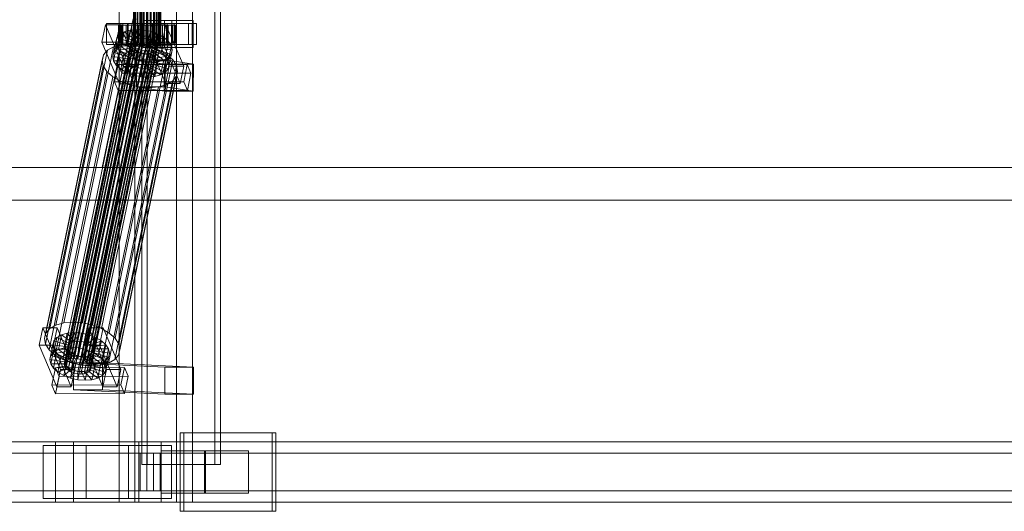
# Model space of a CAD drawing. Header units: millimetres. Extents: x -2233 to 65662, y -50530 to 6847.
# Tile 408 of 656: x 18170 to 18823, y -18456 to -18130. Entities that reach past the tile are written whole.
import ezdxf

# ---------------------------------------------------------------- set-up
doc = ezdxf.new("R2010")
doc.units = ezdxf.units.MM
doc.layers.add('superior_C02', color=7, linetype='Continuous', lineweight=0)

msp = doc.modelspace()

# ---------------------------------------------------------------- linework, layer by layer
at = {"layer": 'superior_C02'}
for p, q in [((18235.837, -17550), (18235.837, -18450)), ((18246.269, -18450), (18246.269, -17550)), ((18274.019, -18450), (18274.019, -17550)), ((18284.451, -17550), (18284.451, -18450)), ((18250.979, -17575), (18250.979, -18425)), ((18254.556, -18425), (18254.556, -17575)), ((18299.47, -18425), (18299.47, -17575)), ((18303.047, -17575), (18303.047, -18425)), ((18245.488, -18148), (18245.488, -17852)), ((18245.699, -18148), (18245.699, -17852)), ((18245.889, -18148), (18245.889, -17852)), ((18246.509, -18148), (18246.509, -17852)), ((18246.876, -18148), (18246.876, -17852)), ((18247.862, -18148), (18247.862, -17852)), ((18248.382, -18148), (18248.382, -17852)), ((18249.666, -18148), (18249.666, -17852)), ((18250.303, -18148), (18250.303, -17852)), ((18251.798, -18148), (18251.798, -17852)), ((18252.508, -18148), (18252.508, -17852)), ((18254.113, -18148), (18254.113, -17852)), ((18254.848, -18148), (18254.848, -17852)), ((18256.453, -18148), (18256.453, -17852)), ((18257.163, -18148), (18257.163, -17852)), ((18258.658, -18148), (18258.658, -17852)), ((18259.295, -18148), (18259.295, -17852)), ((18260.579, -18148), (18260.579, -17852)), ((18261.099, -18148), (18261.099, -17852)), ((18262.084, -18148), (18262.084, -17852)), ((18262.452, -18148), (18262.452, -17852)), ((18263.071, -17852), (18263.071, -18148)), ((18263.262, -18148), (18263.262, -17852)), ((18263.473, -18148), (18263.473, -17852)), ((18226.891, -18133.859), (18224.511, -18145.327)), ((18245.131, -18130), (18224.729, -18228.298)), ((18226.507, -18228.298), (18246.91, -18130)), ((18236.437, -18133.847), (18226.891, -18133.859)), ((18238.642, -18161.391), (18226.891, -18133.859)), ((18237.125, -18133), (18227.58, -18133)), ((18227.58, -18133), (18227.58, -18147)), ((18241.886, -18133), (18227.58, -18133)), ((18234.057, -18145.315), (18236.437, -18133.847)), ((18235.942, -18134), (18235.496, -18134)), ((18235.496, -18134), (18245.488, -18134)), ((18235.496, -18146), (18235.496, -18134)), ((18235.496, -18134), (18236.344, -18134)), ((18237.652, -18134), (18235.942, -18134)), ((18235.942, -18134), (18245.699, -18134)), ((18235.942, -18146), (18235.942, -18134)), ((18236.344, -18134), (18245.889, -18134)), ((18236.344, -18146), (18236.344, -18134)), ((18236.344, -18134), (18238.428, -18134)), ((18236.437, -18133.847), (18248.187, -18161.379)), ((18237.125, -18147), (18237.125, -18133)), ((18237.125, -18133), (18251.432, -18133)), ((18240.508, -18134), (18237.652, -18134)), ((18237.652, -18134), (18246.509, -18134)), ((18237.652, -18146), (18237.652, -18134)), ((18284.245, -18133), (18238.426, -18133)), ((18238.426, -18133), (18238.426, -18147)), ((18241.407, -18133), (18238.426, -18133)), ((18238.428, -18134), (18246.876, -18134)), ((18238.428, -18146), (18238.428, -18134)), ((18238.428, -18134), (18241.605, -18134)), ((18244.316, -18134), (18240.508, -18134)), ((18240.508, -18134), (18247.862, -18134)), ((18240.508, -18146), (18240.508, -18134)), ((18241.407, -18147), (18241.407, -18133)), ((18241.407, -18133), (18287.225, -18133)), ((18241.605, -18134), (18248.382, -18134)), ((18241.605, -18146), (18241.605, -18134)), ((18241.605, -18134), (18245.66, -18134)), ((18241.886, -18147), (18241.886, -18133)), ((18241.886, -18133), (18251.432, -18133)), ((18248.817, -18134), (18244.316, -18134)), ((18244.316, -18134), (18249.666, -18134)), ((18244.316, -18146), (18244.316, -18134)), ((18245.488, -18134), (18245.699, -18134)), ((18245.488, -18134), (18245.488, -18146)), ((18245.889, -18134), (18245.488, -18134)), ((18245.66, -18134), (18250.303, -18134)), ((18245.66, -18146), (18245.66, -18134)), ((18245.66, -18134), (18250.316, -18134)), ((18245.699, -18134), (18246.509, -18134)), ((18245.699, -18134), (18245.699, -18146)), ((18245.889, -18134), (18245.889, -18146)), ((18246.876, -18134), (18245.889, -18134)), ((18246.509, -18134), (18247.862, -18134)), ((18246.509, -18134), (18246.509, -18146)), ((18246.876, -18134), (18246.876, -18146)), ((18248.382, -18134), (18246.876, -18134)), ((18247.862, -18134), (18249.666, -18134)), ((18247.862, -18134), (18247.862, -18146)), ((18248.382, -18134), (18248.382, -18146)), ((18250.303, -18134), (18248.382, -18134)), ((18253.704, -18134), (18248.817, -18134)), ((18248.817, -18134), (18251.798, -18134)), ((18248.817, -18146), (18248.817, -18134)), ((18249.666, -18134), (18251.798, -18134)), ((18249.666, -18134), (18249.666, -18146)), ((18250.303, -18134), (18250.303, -18146)), ((18252.508, -18134), (18250.303, -18134)), ((18250.316, -18134), (18252.508, -18134)), ((18250.316, -18146), (18250.316, -18134)), ((18250.316, -18134), (18255.256, -18134)), ((18251.432, -18133), (18251.432, -18147)), ((18270.881, -18131), (18251.79, -18131)), ((18251.79, -18131), (18251.79, -18149)), ((18265.977, -18131), (18251.79, -18131)), ((18251.798, -18134), (18254.113, -18134)), ((18251.798, -18134), (18251.798, -18146)), ((18252.508, -18134), (18252.508, -18146)), ((18254.848, -18134), (18252.508, -18134)), ((18258.644, -18134), (18253.704, -18134)), ((18253.704, -18134), (18254.113, -18134)), ((18253.704, -18146), (18253.704, -18134)), ((18254.113, -18134), (18256.453, -18134)), ((18254.113, -18134), (18254.113, -18146)), ((18255.256, -18134), (18254.848, -18134)), ((18254.848, -18134), (18254.848, -18146)), ((18257.163, -18134), (18254.848, -18134)), ((18257.437, -18133.821), (18255.057, -18145.289)), ((18255.256, -18146), (18255.256, -18134)), ((18255.256, -18134), (18260.143, -18134)), ((18258.644, -18134), (18256.453, -18134)), ((18256.453, -18134), (18258.658, -18134)), ((18256.453, -18134), (18256.453, -18146)), ((18260.143, -18134), (18257.163, -18134)), ((18257.163, -18134), (18257.163, -18146)), ((18259.295, -18134), (18257.163, -18134)), ((18266.982, -18133.809), (18257.437, -18133.821)), ((18269.187, -18161.353), (18257.437, -18133.821)), ((18267.671, -18133), (18258.125, -18133)), ((18258.125, -18133), (18258.125, -18147)), ((18272.432, -18133), (18258.125, -18133)), ((18263.301, -18134), (18258.644, -18134)), ((18258.644, -18146), (18258.644, -18134)), ((18263.301, -18134), (18258.658, -18134)), ((18258.658, -18134), (18260.579, -18134)), ((18258.658, -18134), (18258.658, -18146)), ((18264.645, -18134), (18259.295, -18134)), ((18259.295, -18134), (18259.295, -18146)), ((18261.099, -18134), (18259.295, -18134)), ((18260.143, -18146), (18260.143, -18134)), ((18260.143, -18134), (18264.645, -18134)), ((18267.356, -18134), (18260.579, -18134)), ((18260.579, -18134), (18262.084, -18134)), ((18260.579, -18134), (18260.579, -18146)), ((18268.453, -18134), (18261.099, -18134)), ((18261.099, -18134), (18261.099, -18146)), ((18262.452, -18134), (18261.099, -18134)), ((18270.533, -18134), (18262.084, -18134)), ((18262.084, -18134), (18263.071, -18134)), ((18262.084, -18134), (18262.084, -18146)), ((18271.309, -18134), (18262.452, -18134)), ((18262.452, -18134), (18262.452, -18146)), ((18263.262, -18134), (18262.452, -18134)), ((18263.071, -18134), (18272.617, -18134)), ((18263.071, -18146), (18263.071, -18134)), ((18263.071, -18134), (18263.473, -18134)), ((18273.019, -18134), (18263.262, -18134)), ((18263.262, -18134), (18263.262, -18146)), ((18263.473, -18134), (18263.262, -18134)), ((18267.356, -18134), (18263.301, -18134)), ((18263.301, -18146), (18263.301, -18134)), ((18273.465, -18134), (18263.473, -18134)), ((18263.473, -18134), (18263.473, -18146)), ((18264.602, -18145.277), (18266.982, -18133.809)), ((18264.645, -18146), (18264.645, -18134)), ((18264.645, -18134), (18268.453, -18134)), ((18265.977, -18149), (18265.977, -18131)), ((18265.977, -18131), (18285.068, -18131)), ((18266.982, -18133.809), (18278.733, -18161.341)), ((18270.533, -18134), (18267.356, -18134)), ((18267.356, -18146), (18267.356, -18134)), ((18267.671, -18147), (18267.671, -18133)), ((18267.671, -18133), (18281.977, -18133)), ((18268.453, -18146), (18268.453, -18134)), ((18268.453, -18134), (18271.309, -18134)), ((18272.617, -18134), (18270.533, -18134)), ((18270.533, -18146), (18270.533, -18134)), ((18270.881, -18149), (18270.881, -18131)), ((18270.881, -18131), (18285.068, -18131)), ((18271.309, -18146), (18271.309, -18134)), ((18271.309, -18134), (18273.019, -18134)), ((18272.432, -18147), (18272.432, -18133)), ((18272.432, -18133), (18281.977, -18133)), ((18272.617, -18134), (18272.617, -18146)), ((18273.465, -18134), (18272.617, -18134)), ((18273.019, -18146), (18273.019, -18134)), ((18273.019, -18134), (18273.465, -18134)), ((18273.465, -18146), (18273.465, -18134)), ((18281.977, -18133), (18281.977, -18147)), ((18284.245, -18147), (18284.245, -18133)), ((18284.245, -18133), (18287.225, -18133)), ((18285.068, -18131), (18285.068, -18149)), ((18287.225, -18133), (18287.225, -18147)), ((18202.158, -18355.541), (18246.534, -18141.742)), ((18204.01, -18355.022), (18248.386, -18141.224)), ((18206.159, -18354.844), (18250.534, -18141.045)), ((18208.457, -18355.017), (18252.833, -18141.218)), ((18210.749, -18355.53), (18255.125, -18141.731)), ((18234.244, -18149.985), (18236.284, -18140.156)), ((18236.284, -18140.156), (18234.365, -18142.416)), ((18239.301, -18138.419), (18236.284, -18140.156)), ((18236.284, -18140.156), (18244.765, -18144.203)), ((18237.261, -18148.249), (18239.301, -18138.419)), ((18243.21, -18137.325), (18239.301, -18138.419)), ((18239.301, -18138.419), (18246.194, -18143.38)), ((18241.17, -18147.155), (18243.21, -18137.325)), ((18247.746, -18136.948), (18243.21, -18137.325)), ((18243.21, -18137.325), (18248.046, -18142.862)), ((18246.534, -18141.742), (18245.105, -18142.565)), ((18245.706, -18146.777), (18247.746, -18136.948)), ((18248.386, -18141.224), (18246.534, -18141.742)), ((18252.599, -18137.313), (18247.746, -18136.948)), ((18247.746, -18136.948), (18250.194, -18142.683)), ((18250.534, -18141.045), (18248.386, -18141.224)), ((18252.833, -18141.218), (18250.534, -18141.045)), ((18250.558, -18147.143), (18252.599, -18137.313)), ((18252.599, -18137.313), (18252.493, -18142.856)), ((18257.437, -18138.396), (18252.599, -18137.313)), ((18255.125, -18141.731), (18252.833, -18141.218)), ((18257.437, -18138.396), (18254.785, -18143.369)), ((18257.254, -18142.549), (18255.125, -18141.731)), ((18255.397, -18148.226), (18257.437, -18138.396)), ((18261.933, -18140.123), (18256.914, -18144.188)), ((18261.933, -18140.123), (18257.437, -18138.396)), ((18259.893, -18149.953), (18261.933, -18140.123)), ((18265.778, -18142.377), (18261.933, -18140.123)), ((18199.141, -18331.197), (18237.396, -18146.887)), ((18199.493, -18358.68), (18243.869, -18144.881)), ((18199.771, -18360.017), (18244.146, -18146.218)), ((18199.82, -18357.434), (18244.196, -18143.635)), ((18200.634, -18361.352), (18245.009, -18147.554)), ((18200.729, -18356.363), (18245.105, -18142.565)), ((18205.204, -18330.692), (18243.459, -18146.383)), ((18211.691, -18331.181), (18249.946, -18146.872)), ((18212.879, -18356.348), (18257.254, -18142.549)), ((18214.7, -18357.415), (18259.076, -18143.617)), ((18216.09, -18358.659), (18260.465, -18144.861)), ((18261.328, -18146.196), (18216.953, -18359.995)), ((18217.23, -18361.332), (18261.606, -18147.533)), ((18218.16, -18332.629), (18256.415, -18148.32)), ((18224.511, -18145.327), (18234.057, -18145.315)), ((18224.511, -18145.327), (18236.262, -18172.859)), ((18227.58, -18147), (18237.125, -18147)), ((18227.58, -18147), (18241.886, -18147)), ((18231.635, -18154.877), (18233.675, -18145.047)), ((18237.396, -18146.887), (18232.169, -18148.35)), ((18232.221, -18157.698), (18234.261, -18147.868)), ((18232.325, -18152.246), (18234.365, -18142.416)), ((18234.365, -18142.416), (18233.675, -18145.047)), ((18233.675, -18145.047), (18243.529, -18146.52)), ((18233.675, -18145.047), (18234.261, -18147.868)), ((18245.807, -18172.847), (18234.057, -18145.315)), ((18234.244, -18149.985), (18237.261, -18148.249)), ((18234.261, -18147.868), (18243.806, -18147.856)), ((18234.261, -18147.868), (18236.083, -18150.688)), ((18234.365, -18142.416), (18243.856, -18145.274)), ((18245.488, -18146), (18235.496, -18146)), ((18235.496, -18146), (18235.942, -18146)), ((18236.344, -18146), (18235.496, -18146)), ((18245.699, -18146), (18235.942, -18146)), ((18235.942, -18146), (18237.652, -18146)), ((18245.889, -18146), (18236.344, -18146)), ((18238.428, -18146), (18236.344, -18146)), ((18251.432, -18147), (18237.125, -18147)), ((18237.261, -18148.249), (18241.17, -18147.155)), ((18244.154, -18153.21), (18237.261, -18148.249)), ((18243.459, -18146.383), (18237.396, -18146.887)), ((18246.509, -18146), (18237.652, -18146)), ((18237.652, -18146), (18240.508, -18146)), ((18238.426, -18147), (18284.245, -18147)), ((18238.426, -18147), (18241.407, -18147)), ((18246.876, -18146), (18238.428, -18146)), ((18241.605, -18146), (18238.428, -18146)), ((18247.862, -18146), (18240.508, -18146)), ((18240.508, -18146), (18244.316, -18146)), ((18241.17, -18147.155), (18245.706, -18146.777)), ((18246.005, -18152.692), (18241.17, -18147.155)), ((18287.225, -18147), (18241.407, -18147)), ((18243.529, -18146.52), (18241.489, -18156.35)), ((18248.382, -18146), (18241.605, -18146)), ((18245.66, -18146), (18241.605, -18146)), ((18243.806, -18147.856), (18241.766, -18157.686)), ((18243.856, -18145.274), (18241.815, -18155.103)), ((18251.432, -18147), (18241.886, -18147)), ((18244.765, -18144.203), (18242.724, -18154.033)), ((18249.946, -18146.872), (18243.459, -18146.383)), ((18243.529, -18146.52), (18243.856, -18145.274)), ((18243.806, -18147.856), (18243.529, -18146.52)), ((18244.669, -18149.192), (18243.806, -18147.856)), ((18243.856, -18145.274), (18244.765, -18144.203)), ((18244.196, -18143.635), (18243.869, -18144.881)), ((18243.869, -18144.881), (18244.146, -18146.218)), ((18244.146, -18146.218), (18245.009, -18147.554)), ((18246.194, -18143.38), (18244.154, -18153.21)), ((18245.105, -18142.565), (18244.196, -18143.635)), ((18249.666, -18146), (18244.316, -18146)), ((18244.316, -18146), (18248.817, -18146)), ((18244.765, -18144.203), (18246.194, -18143.38)), ((18245.009, -18147.554), (18246.399, -18148.798)), ((18245.699, -18146), (18245.488, -18146)), ((18245.488, -18146), (18245.889, -18146)), ((18245.889, -18148), (18245.488, -18148)), ((18245.488, -18148), (18245.699, -18148)), ((18250.303, -18146), (18245.66, -18146)), ((18250.316, -18146), (18245.66, -18146)), ((18246.509, -18146), (18245.699, -18146)), ((18245.699, -18148), (18246.509, -18148)), ((18248.154, -18152.513), (18245.706, -18146.777)), ((18245.706, -18146.777), (18250.558, -18147.143)), ((18245.889, -18146), (18246.876, -18146)), ((18246.876, -18148), (18245.889, -18148)), ((18248.046, -18142.862), (18246.005, -18152.692)), ((18246.194, -18143.38), (18248.046, -18142.862)), ((18247.862, -18146), (18246.509, -18146)), ((18246.509, -18148), (18247.862, -18148)), ((18246.876, -18146), (18248.382, -18146)), ((18248.382, -18148), (18246.876, -18148)), ((18249.666, -18146), (18247.862, -18146)), ((18247.862, -18148), (18249.666, -18148)), ((18248.046, -18142.862), (18250.194, -18142.683)), ((18250.194, -18142.683), (18248.154, -18152.513)), ((18248.382, -18146), (18250.303, -18146)), ((18250.303, -18148), (18248.382, -18148)), ((18251.798, -18146), (18248.817, -18146)), ((18248.817, -18146), (18253.704, -18146)), ((18251.798, -18146), (18249.666, -18146)), ((18249.666, -18148), (18251.798, -18148)), ((18256.415, -18148.32), (18249.946, -18146.872)), ((18250.194, -18142.683), (18252.493, -18142.856)), ((18250.303, -18146), (18252.508, -18146)), ((18252.508, -18148), (18250.303, -18148)), ((18252.508, -18146), (18250.316, -18146)), ((18255.256, -18146), (18250.316, -18146)), ((18252.493, -18142.856), (18250.452, -18152.686)), ((18250.452, -18152.686), (18250.558, -18147.143)), ((18250.558, -18147.143), (18255.397, -18148.226)), ((18254.113, -18146), (18251.798, -18146)), ((18251.798, -18148), (18254.113, -18148)), ((18252.493, -18142.856), (18254.785, -18143.369)), ((18252.508, -18146), (18254.848, -18146)), ((18254.848, -18148), (18252.508, -18148)), ((18254.785, -18143.369), (18252.744, -18153.199)), ((18252.744, -18153.199), (18255.397, -18148.226)), ((18254.113, -18146), (18253.704, -18146)), ((18253.704, -18146), (18258.644, -18146)), ((18256.453, -18146), (18254.113, -18146)), ((18254.113, -18148), (18256.453, -18148)), ((18254.785, -18143.369), (18256.914, -18144.188)), ((18254.848, -18146), (18255.256, -18146)), ((18254.848, -18146), (18257.163, -18146)), ((18257.163, -18148), (18254.848, -18148)), ((18256.914, -18144.188), (18254.874, -18154.017)), ((18255.057, -18145.289), (18264.602, -18145.277)), ((18255.057, -18145.289), (18266.807, -18172.821)), ((18260.143, -18146), (18255.256, -18146)), ((18255.397, -18148.226), (18259.893, -18149.953)), ((18262.424, -18150.629), (18256.415, -18148.32)), ((18258.658, -18146), (18256.453, -18146)), ((18256.453, -18146), (18258.644, -18146)), ((18256.453, -18148), (18258.658, -18148)), ((18258.736, -18145.255), (18256.695, -18155.085)), ((18256.914, -18144.188), (18258.736, -18145.255)), ((18257.163, -18146), (18260.143, -18146)), ((18257.163, -18146), (18259.295, -18146)), ((18259.295, -18148), (18257.163, -18148)), ((18259.076, -18143.617), (18257.254, -18142.549)), ((18260.125, -18146.499), (18258.085, -18156.329)), ((18258.125, -18147), (18267.671, -18147)), ((18258.125, -18147), (18272.432, -18147)), ((18258.644, -18146), (18263.301, -18146)), ((18260.579, -18146), (18258.658, -18146)), ((18258.658, -18146), (18263.301, -18146)), ((18258.658, -18148), (18260.579, -18148)), ((18265.778, -18142.377), (18258.736, -18145.255)), ((18258.736, -18145.255), (18260.125, -18146.499)), ((18258.948, -18157.665), (18260.988, -18147.835)), ((18260.465, -18144.861), (18259.076, -18143.617)), ((18259.295, -18146), (18264.645, -18146)), ((18259.295, -18146), (18261.099, -18146)), ((18261.099, -18148), (18259.295, -18148)), ((18268.712, -18145.003), (18260.125, -18146.499)), ((18260.125, -18146.499), (18260.988, -18147.835)), ((18264.645, -18146), (18260.143, -18146)), ((18261.328, -18146.196), (18260.465, -18144.861)), ((18262.084, -18146), (18260.579, -18146)), ((18260.579, -18146), (18267.356, -18146)), ((18260.579, -18148), (18262.084, -18148)), ((18260.988, -18147.835), (18270.534, -18147.823)), ((18260.988, -18147.835), (18261.266, -18149.171)), ((18261.099, -18146), (18268.453, -18146)), ((18261.099, -18146), (18262.452, -18146)), ((18262.452, -18148), (18261.099, -18148)), ((18261.279, -18148.779), (18261.606, -18147.533)), ((18261.606, -18147.533), (18261.328, -18146.196)), ((18263.071, -18146), (18262.084, -18146)), ((18262.084, -18146), (18270.533, -18146)), ((18262.084, -18148), (18263.071, -18148)), ((18262.452, -18146), (18271.309, -18146)), ((18262.452, -18146), (18263.262, -18146)), ((18263.262, -18148), (18262.452, -18148)), ((18272.617, -18146), (18263.071, -18146)), ((18263.473, -18146), (18263.071, -18146)), ((18263.071, -18148), (18263.473, -18148)), ((18263.262, -18146), (18273.019, -18146)), ((18263.262, -18146), (18263.473, -18146)), ((18263.473, -18148), (18263.262, -18148)), ((18263.301, -18146), (18267.356, -18146)), ((18263.473, -18146), (18273.465, -18146)), ((18263.738, -18152.207), (18265.778, -18142.377)), ((18276.353, -18172.809), (18264.602, -18145.277)), ((18268.453, -18146), (18264.645, -18146)), ((18268.712, -18145.003), (18265.778, -18142.377)), ((18266.672, -18154.833), (18268.712, -18145.003)), ((18267.356, -18146), (18270.533, -18146)), ((18281.977, -18147), (18267.671, -18147)), ((18271.309, -18146), (18268.453, -18146)), ((18270.534, -18147.823), (18268.494, -18157.653)), ((18270.534, -18147.823), (18268.712, -18145.003)), ((18270.533, -18146), (18272.617, -18146)), ((18271.12, -18150.644), (18270.534, -18147.823)), ((18273.019, -18146), (18271.309, -18146)), ((18281.977, -18147), (18272.432, -18147)), ((18272.617, -18146), (18273.465, -18146)), ((18273.465, -18146), (18273.019, -18146)), ((18287.225, -18147), (18284.245, -18147)), ((18187.316, -18338.003), (18225.571, -18153.694)), ((18189.881, -18334.981), (18228.136, -18150.672)), ((18193.915, -18332.659), (18232.169, -18148.35)), ((18202.024, -18362.596), (18246.399, -18148.798)), ((18203.845, -18363.664), (18248.221, -18149.865)), ((18205.974, -18364.482), (18250.35, -18150.683)), ((18208.267, -18364.995), (18252.642, -18151.196)), ((18210.565, -18365.168), (18254.941, -18151.369)), ((18212.714, -18364.989), (18257.089, -18151.191)), ((18214.565, -18364.471), (18258.941, -18150.672)), ((18215.995, -18363.648), (18260.37, -18149.85)), ((18216.903, -18362.578), (18261.279, -18148.779)), ((18224.17, -18334.938), (18262.424, -18150.629)), ((18225.571, -18153.694), (18224.648, -18157.211)), ((18228.136, -18150.672), (18225.571, -18153.694)), ((18232.169, -18148.35), (18228.136, -18150.672)), ((18229.311, -18337.95), (18267.565, -18153.641)), ((18231.635, -18154.877), (18232.325, -18152.246)), ((18232.325, -18152.246), (18234.244, -18149.985)), ((18241.815, -18155.103), (18232.325, -18152.246)), ((18234.042, -18160.518), (18236.083, -18150.688)), ((18242.724, -18154.033), (18234.244, -18149.985)), ((18236.083, -18150.688), (18244.669, -18149.192)), ((18236.083, -18150.688), (18239.016, -18153.314)), ((18236.976, -18163.144), (18239.016, -18153.314)), ((18239.016, -18153.314), (18246.059, -18150.436)), ((18239.016, -18153.314), (18242.862, -18155.567)), ((18242.724, -18154.033), (18241.815, -18155.103)), ((18244.669, -18149.192), (18242.629, -18159.022)), ((18244.154, -18153.21), (18242.724, -18154.033)), ((18242.862, -18155.567), (18247.881, -18151.503)), ((18246.059, -18150.436), (18244.019, -18160.266)), ((18246.005, -18152.692), (18244.154, -18153.21)), ((18246.059, -18150.436), (18244.669, -18149.192)), ((18247.881, -18151.503), (18245.84, -18161.333)), ((18248.154, -18152.513), (18246.005, -18152.692)), ((18247.881, -18151.503), (18246.059, -18150.436)), ((18246.399, -18148.798), (18248.221, -18149.865)), ((18247.357, -18157.295), (18250.01, -18152.321)), ((18250.01, -18152.321), (18247.881, -18151.503)), ((18250.01, -18152.321), (18247.97, -18162.151)), ((18250.452, -18152.686), (18248.154, -18152.513)), ((18248.221, -18149.865), (18250.35, -18150.683)), ((18252.302, -18152.835), (18250.01, -18152.321)), ((18252.302, -18152.835), (18250.262, -18162.664)), ((18250.35, -18150.683), (18252.642, -18151.196)), ((18252.744, -18153.199), (18250.452, -18152.686)), ((18251.79, -18149), (18270.881, -18149)), ((18265.977, -18149), (18251.79, -18149)), ((18252.196, -18158.378), (18252.302, -18152.835)), ((18254.601, -18153.008), (18252.302, -18152.835)), ((18254.601, -18153.008), (18252.56, -18162.837)), ((18252.642, -18151.196), (18254.941, -18151.369)), ((18254.874, -18154.017), (18252.744, -18153.199)), ((18256.749, -18152.829), (18254.601, -18153.008)), ((18257.049, -18158.743), (18254.601, -18153.008)), ((18256.749, -18152.829), (18254.709, -18162.659)), ((18254.874, -18154.017), (18259.893, -18149.953)), ((18256.695, -18155.085), (18254.874, -18154.017)), ((18254.941, -18151.369), (18257.089, -18151.191)), ((18258.601, -18152.311), (18256.561, -18162.14)), ((18256.695, -18155.085), (18263.738, -18152.207)), ((18258.601, -18152.311), (18256.749, -18152.829)), ((18261.584, -18158.366), (18256.749, -18152.829)), ((18257.089, -18151.191), (18258.941, -18150.672)), ((18260.03, -18151.488), (18257.99, -18161.318)), ((18258.085, -18156.329), (18266.672, -18154.833)), ((18260.03, -18151.488), (18258.601, -18152.311)), ((18265.494, -18157.272), (18258.601, -18152.311)), ((18260.939, -18150.417), (18258.899, -18160.247)), ((18258.941, -18150.672), (18260.37, -18149.85)), ((18261.266, -18149.171), (18259.226, -18159.001)), ((18259.893, -18149.953), (18263.738, -18152.207)), ((18260.939, -18150.417), (18260.03, -18151.488)), ((18268.511, -18155.535), (18260.03, -18151.488)), ((18260.37, -18149.85), (18261.279, -18148.779)), ((18261.266, -18149.171), (18260.939, -18150.417)), ((18270.43, -18153.275), (18260.939, -18150.417)), ((18271.12, -18150.644), (18261.266, -18149.171)), ((18267.565, -18153.641), (18262.424, -18150.629)), ((18263.738, -18152.207), (18266.672, -18154.833)), ((18285.068, -18149), (18265.977, -18149)), ((18266.672, -18154.833), (18268.494, -18157.653)), ((18271.487, -18157.152), (18267.565, -18153.641)), ((18268.389, -18163.105), (18270.43, -18153.275)), ((18268.511, -18155.535), (18270.43, -18153.275)), ((18269.079, -18160.474), (18271.12, -18150.644)), ((18270.43, -18153.275), (18271.12, -18150.644)), ((18285.068, -18149), (18270.881, -18149)), ((18186.394, -18341.52), (18224.648, -18157.211)), ((18187.177, -18345.291), (18225.431, -18160.982)), ((18224.648, -18157.211), (18225.431, -18160.982)), ((18225.431, -18160.982), (18227.867, -18164.752)), ((18241.489, -18156.35), (18231.635, -18154.877)), ((18232.221, -18157.698), (18231.635, -18154.877)), ((18241.766, -18157.686), (18232.221, -18157.698)), ((18234.042, -18160.518), (18232.221, -18157.698)), ((18235.289, -18160.247), (18232.908, -18171.715)), ((18233.232, -18341.461), (18271.487, -18157.152)), ((18242.629, -18159.022), (18234.042, -18160.518)), ((18236.976, -18163.144), (18234.042, -18160.518)), ((18281.107, -18160.19), (18235.289, -18160.247)), ((18237.737, -18165.983), (18235.289, -18160.247)), ((18273.923, -18160.922), (18235.668, -18345.231)), ((18244.019, -18160.266), (18236.976, -18163.144)), ((18238.642, -18161.391), (18248.187, -18161.379)), ((18240.822, -18165.397), (18242.862, -18155.567)), ((18245.84, -18161.333), (18240.822, -18165.397)), ((18241.815, -18155.103), (18241.489, -18156.35)), ((18241.489, -18156.35), (18241.766, -18157.686)), ((18241.766, -18157.686), (18242.629, -18159.022)), ((18242.629, -18159.022), (18244.019, -18160.266)), ((18242.862, -18155.567), (18247.357, -18157.295)), ((18244.019, -18160.266), (18245.84, -18161.333)), ((18245.317, -18167.125), (18247.357, -18157.295)), ((18248.187, -18161.379), (18245.807, -18172.847)), ((18245.84, -18161.333), (18247.97, -18162.151)), ((18247.586, -18156.962), (18247.339, -18174.943)), ((18247.357, -18157.295), (18252.196, -18158.378)), ((18266.677, -18156.962), (18247.586, -18156.962)), ((18266.095, -18159.83), (18247.586, -18156.962)), ((18250.156, -18168.208), (18252.196, -18158.378)), ((18252.196, -18158.378), (18257.049, -18158.743)), ((18255.008, -18168.573), (18257.049, -18158.743)), ((18256.561, -18162.14), (18257.99, -18161.318)), ((18258.085, -18156.329), (18256.695, -18155.085)), ((18257.049, -18158.743), (18261.584, -18158.366)), ((18257.99, -18161.318), (18258.899, -18160.247)), ((18257.99, -18161.318), (18266.47, -18165.365)), ((18258.948, -18157.665), (18258.085, -18156.329)), ((18258.899, -18160.247), (18259.226, -18159.001)), ((18258.899, -18160.247), (18268.389, -18163.105)), ((18268.494, -18157.653), (18258.948, -18157.665)), ((18259.226, -18159.001), (18258.948, -18157.665)), ((18259.226, -18159.001), (18269.079, -18160.474)), ((18259.544, -18168.196), (18261.584, -18158.366)), ((18261.584, -18158.366), (18265.494, -18157.272)), ((18263.453, -18167.102), (18265.494, -18157.272)), ((18265.494, -18157.272), (18268.511, -18155.535)), ((18265.848, -18177.811), (18266.095, -18159.83)), ((18266.095, -18159.83), (18285.186, -18159.83)), ((18266.429, -18174.943), (18266.677, -18156.962)), ((18266.47, -18165.365), (18268.511, -18155.535)), ((18266.677, -18156.962), (18285.186, -18159.83)), ((18266.807, -18172.821), (18269.187, -18161.353)), ((18269.079, -18160.474), (18268.389, -18163.105)), ((18268.494, -18157.653), (18269.079, -18160.474)), ((18269.187, -18161.353), (18278.733, -18161.341)), ((18273.923, -18160.922), (18271.487, -18157.152)), ((18274.706, -18164.693), (18273.923, -18160.922)), ((18278.733, -18161.341), (18276.353, -18172.809)), ((18278.727, -18171.658), (18281.107, -18160.19)), ((18281.107, -18160.19), (18283.555, -18165.926)), ((18285.186, -18159.83), (18284.938, -18177.811)), ((18189.612, -18349.061), (18227.867, -18164.752)), ((18227.867, -18164.752), (18231.789, -18168.263)), ((18235.356, -18177.451), (18237.737, -18165.983)), ((18236.262, -18172.859), (18238.642, -18161.391)), ((18236.451, -18349.002), (18274.706, -18164.693)), ((18240.822, -18165.397), (18236.976, -18163.144)), ((18237.737, -18165.983), (18283.555, -18165.926)), ((18245.317, -18167.125), (18240.822, -18165.397)), ((18247.97, -18162.151), (18245.317, -18167.125)), ((18250.156, -18168.208), (18245.317, -18167.125)), ((18247.97, -18162.151), (18250.262, -18162.664)), ((18250.262, -18162.664), (18250.156, -18168.208)), ((18250.262, -18162.664), (18252.56, -18162.837)), ((18252.56, -18162.837), (18254.709, -18162.659)), ((18252.56, -18162.837), (18255.008, -18168.573)), ((18254.709, -18162.659), (18256.561, -18162.14)), ((18254.709, -18162.659), (18259.544, -18168.196)), ((18256.561, -18162.14), (18263.453, -18167.102)), ((18263.453, -18167.102), (18259.544, -18168.196)), ((18266.47, -18165.365), (18263.453, -18167.102)), ((18268.389, -18163.105), (18266.47, -18165.365)), ((18273.783, -18168.21), (18274.706, -18164.693)), ((18283.555, -18165.926), (18281.175, -18177.394)), ((18193.534, -18352.572), (18231.789, -18168.263)), ((18198.675, -18355.584), (18236.93, -18171.275)), ((18204.684, -18357.893), (18242.939, -18173.584)), ((18228.93, -18357.863), (18267.185, -18173.554)), ((18231.789, -18168.263), (18236.93, -18171.275)), ((18232.908, -18171.715), (18278.727, -18171.658)), ((18232.908, -18171.715), (18235.356, -18177.451)), ((18232.963, -18355.541), (18271.218, -18171.232)), ((18235.529, -18352.519), (18273.783, -18168.21)), ((18245.807, -18172.847), (18236.262, -18172.859)), ((18236.93, -18171.275), (18242.939, -18173.584)), ((18242.939, -18173.584), (18249.408, -18175.032)), ((18255.008, -18168.573), (18250.156, -18168.208)), ((18259.544, -18168.196), (18255.008, -18168.573)), ((18261.958, -18175.016), (18267.185, -18173.554)), ((18276.353, -18172.809), (18266.807, -18172.821)), ((18267.185, -18173.554), (18271.218, -18171.232)), ((18271.218, -18171.232), (18273.783, -18168.21)), ((18281.175, -18177.394), (18278.727, -18171.658)), ((18211.153, -18359.341), (18249.408, -18175.032)), ((18217.64, -18359.83), (18255.895, -18175.521)), ((18223.704, -18359.326), (18261.958, -18175.016)), ((18281.175, -18177.394), (18235.356, -18177.451)), ((18247.339, -18174.943), (18266.429, -18174.943)), ((18265.848, -18177.811), (18247.339, -18174.943)), ((18249.408, -18175.032), (18255.895, -18175.521)), ((18255.895, -18175.521), (18261.958, -18175.016)), ((18284.938, -18177.811), (18265.848, -18177.811)), ((18284.938, -18177.811), (18266.429, -18174.943)), ((18224.729, -18228.298), (17288.772, -18228.298)), ((17290.55, -18228.298), (18226.507, -18228.298)), ((18224.729, -18228.298), (18226.507, -18228.298)), ((19160.686, -18228.298), (18224.729, -18228.298)), ((18226.507, -18228.298), (19162.465, -18228.298)), ((24634.01, -18250), (15575.415, -18250)), ((15576.913, -18250), (24635.508, -18250)), ((18199.141, -18331.197), (18205.204, -18330.692)), ((18205.204, -18330.692), (18211.691, -18331.181)), ((18185.236, -18334.551), (18182.856, -18346.02)), ((18194.782, -18334.539), (18185.236, -18334.551)), ((18196.987, -18362.083), (18185.236, -18334.551)), ((18187.316, -18338.003), (18189.881, -18334.981)), ((18189.881, -18334.981), (18193.915, -18332.659)), ((18192.401, -18346.008), (18194.782, -18334.539)), ((18193.915, -18332.659), (18199.141, -18331.197)), ((18194.782, -18334.539), (18206.532, -18362.071)), ((18206.091, -18337.64), (18201.555, -18338.017)), ((18204.051, -18347.47), (18206.091, -18337.64)), ((18210.943, -18338.005), (18206.091, -18337.64)), ((18206.091, -18337.64), (18208.539, -18343.376)), ((18211.691, -18331.181), (18218.16, -18332.629)), ((18215.782, -18334.513), (18213.401, -18345.981)), ((18225.327, -18334.501), (18215.782, -18334.513)), ((18227.532, -18362.045), (18215.782, -18334.513)), ((18218.16, -18332.629), (18224.17, -18334.938)), ((18222.947, -18345.969), (18225.327, -18334.501)), ((18224.17, -18334.938), (18229.311, -18337.95)), ((18225.327, -18334.501), (18237.078, -18362.033)), ((18186.394, -18341.52), (18187.316, -18338.003)), ((18187.177, -18345.291), (18186.394, -18341.52)), ((18190.67, -18352.938), (18192.71, -18343.108)), ((18192.71, -18343.108), (18192.02, -18345.739)), ((18192.589, -18350.678), (18194.629, -18340.848)), ((18194.629, -18340.848), (18192.71, -18343.108)), ((18192.71, -18343.108), (18202.201, -18345.966)), ((18197.646, -18339.111), (18194.629, -18340.848)), ((18194.629, -18340.848), (18203.11, -18344.895)), ((18195.606, -18348.941), (18197.646, -18339.111)), ((18201.555, -18338.017), (18197.646, -18339.111)), ((18197.646, -18339.111), (18204.539, -18344.073)), ((18199.515, -18347.847), (18201.555, -18338.017)), ((18201.555, -18338.017), (18206.391, -18343.554)), ((18204.539, -18344.073), (18202.498, -18353.902)), ((18203.11, -18344.895), (18204.539, -18344.073)), ((18206.391, -18343.554), (18204.35, -18353.384)), ((18204.539, -18344.073), (18206.391, -18343.554)), ((18206.391, -18343.554), (18208.539, -18343.376)), ((18208.539, -18343.376), (18206.499, -18353.205)), ((18208.539, -18343.376), (18210.838, -18343.549)), ((18210.838, -18343.549), (18208.797, -18353.378)), ((18208.903, -18347.835), (18210.943, -18338.005)), ((18210.943, -18338.005), (18210.838, -18343.549)), ((18210.838, -18343.549), (18213.13, -18344.062)), ((18215.782, -18339.088), (18210.943, -18338.005)), ((18213.13, -18344.062), (18211.089, -18353.892)), ((18215.782, -18339.088), (18213.13, -18344.062)), ((18213.13, -18344.062), (18215.259, -18344.88)), ((18213.742, -18348.918), (18215.782, -18339.088)), ((18220.278, -18340.816), (18215.259, -18344.88)), ((18220.278, -18340.816), (18215.782, -18339.088)), ((18224.123, -18343.069), (18217.081, -18345.947)), ((18218.237, -18350.645), (18220.278, -18340.816)), ((18224.123, -18343.069), (18220.278, -18340.816)), ((18222.083, -18352.899), (18224.123, -18343.069)), ((18227.057, -18345.695), (18224.123, -18343.069)), ((18229.311, -18337.95), (18233.232, -18341.461)), ((18233.232, -18341.461), (18235.668, -18345.231)), ((18182.856, -18346.02), (18192.401, -18346.008)), ((18182.856, -18346.02), (18194.606, -18373.551)), ((18189.612, -18349.061), (18187.177, -18345.291)), ((18193.534, -18352.572), (18189.612, -18349.061)), ((18189.98, -18355.569), (18192.02, -18345.739)), ((18190.566, -18358.39), (18192.606, -18348.56)), ((18190.67, -18352.938), (18192.589, -18350.678)), ((18192.02, -18345.739), (18201.874, -18347.212)), ((18192.02, -18345.739), (18192.606, -18348.56)), ((18204.152, -18373.539), (18192.401, -18346.008)), ((18192.589, -18350.678), (18195.606, -18348.941)), ((18201.069, -18354.725), (18192.589, -18350.678)), ((18192.606, -18348.56), (18202.151, -18348.548)), ((18192.606, -18348.56), (18194.428, -18351.38)), ((18194.428, -18351.38), (18203.014, -18349.884)), ((18195.606, -18348.941), (18199.515, -18347.847)), ((18202.498, -18353.902), (18195.606, -18348.941)), ((18199.515, -18347.847), (18204.051, -18347.47)), ((18204.35, -18353.384), (18199.515, -18347.847)), ((18201.874, -18347.212), (18199.833, -18357.042)), ((18202.151, -18348.548), (18200.111, -18358.378)), ((18202.201, -18345.966), (18200.16, -18355.796)), ((18203.014, -18349.884), (18200.974, -18359.714)), ((18203.11, -18344.895), (18201.069, -18354.725)), ((18201.874, -18347.212), (18202.201, -18345.966)), ((18202.151, -18348.548), (18201.874, -18347.212)), ((18203.014, -18349.884), (18202.151, -18348.548)), ((18202.201, -18345.966), (18203.11, -18344.895)), ((18204.404, -18351.128), (18203.014, -18349.884)), ((18206.499, -18353.205), (18204.051, -18347.47)), ((18204.051, -18347.47), (18208.903, -18347.835)), ((18208.797, -18353.378), (18208.903, -18347.835)), ((18208.903, -18347.835), (18213.742, -18348.918)), ((18211.089, -18353.892), (18213.742, -18348.918)), ((18215.259, -18344.88), (18213.219, -18354.71)), ((18213.219, -18354.71), (18218.237, -18350.645)), ((18213.401, -18345.981), (18222.947, -18345.969)), ((18213.401, -18345.981), (18225.152, -18373.513)), ((18213.742, -18348.918), (18218.237, -18350.645)), ((18217.081, -18345.947), (18215.04, -18355.777)), ((18215.259, -18344.88), (18217.081, -18345.947)), ((18218.47, -18347.191), (18216.43, -18357.021)), ((18217.081, -18345.947), (18218.47, -18347.191)), ((18217.293, -18358.357), (18219.333, -18348.527)), ((18219.611, -18349.863), (18217.57, -18359.693)), ((18218.237, -18350.645), (18222.083, -18352.899)), ((18227.057, -18345.695), (18218.47, -18347.191)), ((18218.47, -18347.191), (18219.333, -18348.527)), ((18219.611, -18349.863), (18219.284, -18351.109)), ((18219.333, -18348.527), (18228.879, -18348.515)), ((18219.333, -18348.527), (18219.611, -18349.863)), ((18229.464, -18351.336), (18219.611, -18349.863)), ((18234.698, -18373.501), (18222.947, -18345.969)), ((18225.017, -18355.525), (18227.057, -18345.695)), ((18228.879, -18348.515), (18226.838, -18358.345)), ((18228.879, -18348.515), (18227.057, -18345.695)), ((18229.464, -18351.336), (18228.879, -18348.515)), ((18236.451, -18349.002), (18235.529, -18352.519)), ((18235.668, -18345.231), (18236.451, -18349.002)), ((18189.98, -18355.569), (18190.67, -18352.938)), ((18199.833, -18357.042), (18189.98, -18355.569)), ((18190.566, -18358.39), (18189.98, -18355.569)), ((18200.16, -18355.796), (18190.67, -18352.938)), ((18192.387, -18361.21), (18194.428, -18351.38)), ((18198.675, -18355.584), (18193.534, -18352.572)), ((18194.428, -18351.38), (18197.361, -18354.006)), ((18195.321, -18363.836), (18197.361, -18354.006)), ((18197.361, -18354.006), (18204.404, -18351.128)), ((18197.361, -18354.006), (18201.207, -18356.26)), ((18204.684, -18357.893), (18198.675, -18355.584)), ((18199.166, -18366.09), (18201.207, -18356.26)), ((18199.82, -18357.434), (18200.729, -18356.363)), ((18200.16, -18355.796), (18199.833, -18357.042)), ((18199.833, -18357.042), (18200.111, -18358.378)), ((18201.069, -18354.725), (18200.16, -18355.796)), ((18200.729, -18356.363), (18202.158, -18355.541)), ((18202.498, -18353.902), (18201.069, -18354.725)), ((18201.207, -18356.26), (18206.225, -18352.196)), ((18201.207, -18356.26), (18205.702, -18357.987)), ((18202.158, -18355.541), (18204.01, -18355.022)), ((18204.404, -18351.128), (18202.364, -18360.958)), ((18204.35, -18353.384), (18202.498, -18353.902)), ((18204.01, -18355.022), (18206.159, -18354.844)), ((18206.225, -18352.196), (18204.185, -18362.025)), ((18206.499, -18353.205), (18204.35, -18353.384)), ((18206.225, -18352.196), (18204.404, -18351.128)), ((18205.702, -18357.987), (18208.355, -18353.014)), ((18206.159, -18354.844), (18208.457, -18355.017)), ((18208.355, -18353.014), (18206.225, -18352.196)), ((18208.355, -18353.014), (18206.315, -18362.843)), ((18208.797, -18353.378), (18206.499, -18353.205)), ((18210.647, -18353.527), (18208.355, -18353.014)), ((18208.457, -18355.017), (18210.749, -18355.53)), ((18210.647, -18353.527), (18208.607, -18363.357)), ((18211.089, -18353.892), (18208.797, -18353.378)), ((18210.541, -18359.07), (18210.647, -18353.527)), ((18212.945, -18353.7), (18210.647, -18353.527)), ((18210.749, -18355.53), (18212.879, -18356.348)), ((18212.945, -18353.7), (18210.905, -18363.53)), ((18213.219, -18354.71), (18211.089, -18353.892)), ((18212.879, -18356.348), (18214.7, -18357.415)), ((18215.094, -18353.521), (18212.945, -18353.7)), ((18215.393, -18359.436), (18212.945, -18353.7)), ((18215.094, -18353.521), (18213.054, -18363.351)), ((18215.04, -18355.777), (18213.219, -18354.71)), ((18216.946, -18353.003), (18214.905, -18362.833)), ((18215.04, -18355.777), (18222.083, -18352.899)), ((18216.43, -18357.021), (18215.04, -18355.777)), ((18216.946, -18353.003), (18215.094, -18353.521)), ((18219.929, -18359.058), (18215.094, -18353.521)), ((18218.375, -18352.18), (18216.335, -18362.01)), ((18216.43, -18357.021), (18225.017, -18355.525)), ((18217.293, -18358.357), (18216.43, -18357.021)), ((18218.375, -18352.18), (18216.946, -18353.003)), ((18223.839, -18357.964), (18216.946, -18353.003)), ((18219.284, -18351.109), (18217.244, -18360.939)), ((18219.284, -18351.109), (18218.375, -18352.18)), ((18226.856, -18356.228), (18218.375, -18352.18)), ((18228.774, -18353.967), (18219.284, -18351.109)), ((18222.083, -18352.899), (18225.017, -18355.525)), ((18223.839, -18357.964), (18226.856, -18356.228)), ((18224.815, -18366.057), (18226.856, -18356.228)), ((18225.017, -18355.525), (18226.838, -18358.345)), ((18226.734, -18363.797), (18228.774, -18353.967)), ((18226.856, -18356.228), (18228.774, -18353.967)), ((18227.424, -18361.166), (18229.464, -18351.336)), ((18228.774, -18353.967), (18229.464, -18351.336)), ((18232.963, -18355.541), (18228.93, -18357.863)), ((18235.529, -18352.519), (18232.963, -18355.541)), ((18200.111, -18358.378), (18190.566, -18358.39)), ((18192.387, -18361.21), (18190.566, -18358.39)), ((18193.634, -18360.939), (18191.253, -18372.408)), ((18200.974, -18359.714), (18192.387, -18361.21)), ((18195.321, -18363.836), (18192.387, -18361.21)), ((18239.452, -18360.882), (18193.634, -18360.939)), ((18196.082, -18366.675), (18193.634, -18360.939)), ((18194.606, -18373.551), (18196.987, -18362.083)), ((18202.364, -18360.958), (18195.321, -18363.836)), ((18196.987, -18362.083), (18206.532, -18362.071)), ((18204.185, -18362.025), (18199.166, -18366.09)), ((18199.493, -18358.68), (18199.82, -18357.434)), ((18199.771, -18360.017), (18199.493, -18358.68)), ((18200.634, -18361.352), (18199.771, -18360.017)), ((18200.111, -18358.378), (18200.974, -18359.714)), ((18202.024, -18362.596), (18200.634, -18361.352)), ((18200.974, -18359.714), (18202.364, -18360.958)), ((18203.845, -18363.664), (18202.024, -18362.596)), ((18202.364, -18360.958), (18204.185, -18362.025)), ((18203.662, -18367.817), (18205.702, -18357.987)), ((18206.315, -18362.843), (18203.662, -18367.817)), ((18205.974, -18364.482), (18203.845, -18363.664)), ((18206.532, -18362.071), (18204.152, -18373.539)), ((18204.185, -18362.025), (18206.315, -18362.843)), ((18211.153, -18359.341), (18204.684, -18357.893)), ((18205.702, -18357.987), (18210.541, -18359.07)), ((18205.845, -18357.646), (18205.769, -18375.644)), ((18224.936, -18357.646), (18205.845, -18357.646)), ((18266.238, -18360.514), (18205.845, -18357.646)), ((18206.315, -18362.843), (18208.607, -18363.357)), ((18208.501, -18368.9), (18210.541, -18359.07)), ((18208.607, -18363.357), (18208.501, -18368.9)), ((18208.607, -18363.357), (18210.905, -18363.53)), ((18210.541, -18359.07), (18215.393, -18359.436)), ((18210.905, -18363.53), (18213.054, -18363.351)), ((18210.905, -18363.53), (18213.353, -18369.265)), ((18217.64, -18359.83), (18211.153, -18359.341)), ((18213.054, -18363.351), (18214.905, -18362.833)), ((18213.054, -18363.351), (18217.889, -18368.888)), ((18213.353, -18369.265), (18215.393, -18359.436)), ((18215.995, -18363.648), (18214.565, -18364.471)), ((18214.7, -18357.415), (18216.09, -18358.659)), ((18214.905, -18362.833), (18216.335, -18362.01)), ((18214.905, -18362.833), (18221.798, -18367.794)), ((18215.393, -18359.436), (18219.929, -18359.058)), ((18216.903, -18362.578), (18215.995, -18363.648)), ((18216.09, -18358.659), (18216.953, -18359.995)), ((18216.335, -18362.01), (18217.244, -18360.939)), ((18216.335, -18362.01), (18224.815, -18366.057)), ((18217.23, -18361.332), (18216.903, -18362.578)), ((18216.953, -18359.995), (18217.23, -18361.332)), ((18217.244, -18360.939), (18217.57, -18359.693)), ((18217.244, -18360.939), (18226.734, -18363.797)), ((18226.838, -18358.345), (18217.293, -18358.357)), ((18217.57, -18359.693), (18217.293, -18358.357)), ((18217.57, -18359.693), (18227.424, -18361.166)), ((18223.704, -18359.326), (18217.64, -18359.83)), ((18217.889, -18368.888), (18219.929, -18359.058)), ((18219.929, -18359.058), (18223.839, -18357.964)), ((18221.798, -18367.794), (18223.839, -18357.964)), ((18228.93, -18357.863), (18223.704, -18359.326)), ((18224.86, -18375.644), (18224.936, -18357.646)), ((18224.936, -18357.646), (18285.329, -18360.514)), ((18225.152, -18373.513), (18227.532, -18362.045)), ((18227.424, -18361.166), (18226.734, -18363.797)), ((18226.838, -18358.345), (18227.424, -18361.166)), ((18227.532, -18362.045), (18237.078, -18362.033)), ((18237.078, -18362.033), (18234.698, -18373.501)), ((18237.072, -18372.35), (18239.452, -18360.882)), ((18239.452, -18360.882), (18241.9, -18366.618)), ((18266.162, -18378.512), (18266.238, -18360.514)), ((18266.238, -18360.514), (18285.329, -18360.514)), ((18285.329, -18360.514), (18285.253, -18378.512)), ((18193.701, -18378.143), (18196.082, -18366.675)), ((18199.166, -18366.09), (18195.321, -18363.836)), ((18196.082, -18366.675), (18241.9, -18366.618)), ((18203.662, -18367.817), (18199.166, -18366.09)), ((18208.501, -18368.9), (18203.662, -18367.817)), ((18208.267, -18364.995), (18205.974, -18364.482)), ((18210.565, -18365.168), (18208.267, -18364.995)), ((18213.353, -18369.265), (18208.501, -18368.9)), ((18212.714, -18364.989), (18210.565, -18365.168)), ((18214.565, -18364.471), (18212.714, -18364.989)), ((18217.889, -18368.888), (18213.353, -18369.265)), ((18221.798, -18367.794), (18217.889, -18368.888)), ((18224.815, -18366.057), (18221.798, -18367.794)), ((18226.734, -18363.797), (18224.815, -18366.057)), ((18241.9, -18366.618), (18239.52, -18378.086)), ((18191.253, -18372.408), (18237.072, -18372.35)), ((18191.253, -18372.408), (18193.701, -18378.143)), ((18204.152, -18373.539), (18194.606, -18373.551)), ((18205.769, -18375.644), (18224.86, -18375.644)), ((18266.162, -18378.512), (18205.769, -18375.644)), ((18285.253, -18378.512), (18224.86, -18375.644)), ((18234.698, -18373.501), (18225.152, -18373.513)), ((18239.52, -18378.086), (18237.072, -18372.35)), ((18239.52, -18378.086), (18193.701, -18378.143)), ((18285.253, -18378.512), (18266.162, -18378.512)), ((18337.429, -18404), (18276.338, -18404)), ((18276.338, -18404), (18276.338, -18456)), ((18278.722, -18404), (18276.338, -18404)), ((18278.722, -18456), (18278.722, -18404)), ((18278.722, -18404), (18339.813, -18404)), ((18337.429, -18456), (18337.429, -18404)), ((18337.429, -18404), (18339.813, -18404)), ((18339.813, -18404), (18339.813, -18456)), ((18193.828, -18410), (17048.368, -18410)), ((17060.29, -18410), (18205.75, -18410)), ((18248.967, -18410), (17103.507, -18410)), ((17118.41, -18410), (18263.87, -18410)), ((18214.107, -18412.5), (18185.47, -18412.5)), ((18185.47, -18412.5), (18185.47, -18447.5)), ((18242.1, -18412.5), (18185.47, -18412.5)), ((18193.828, -18410), (18193.828, -18450)), ((18205.75, -18410), (18193.828, -18410)), ((19339.287, -18410), (18193.828, -18410)), ((18205.75, -18450), (18205.75, -18410)), ((18205.75, -18410), (19351.209, -18410)), ((18214.107, -18447.5), (18214.107, -18412.5)), ((18214.107, -18412.5), (18270.737, -18412.5)), ((18242.1, -18447.5), (18242.1, -18412.5)), ((18242.1, -18412.5), (18270.737, -18412.5)), ((18248.967, -18410), (18248.967, -18450)), ((18263.87, -18410), (18248.967, -18410)), ((19394.427, -18410), (18248.967, -18410)), ((18263.87, -18450), (18263.87, -18410)), ((18263.87, -18410), (19409.329, -18410)), ((18270.737, -18412.5), (18270.737, -18447.5)), ((18254.242, -18417.5), (17052.152, -18417.5)), ((17056.506, -18417.5), (18258.595, -18417.5)), ((18249.764, -18417.5), (18263.073, -18417.5)), ((18249.764, -18442.5), (18249.764, -18417.5)), ((19338.593, -18417.5), (18249.764, -18417.5)), ((18254.242, -18417.5), (18254.242, -18442.5)), ((18258.595, -18417.5), (18254.242, -18417.5)), ((18258.595, -18442.5), (18258.595, -18417.5)), ((18263.073, -18417.5), (18263.073, -18442.5)), ((18263.073, -18417.5), (19351.903, -18417.5)), ((18292.524, -18416), (18263.887, -18416)), ((18263.887, -18416), (18263.887, -18444)), ((18293.161, -18416), (18263.887, -18416)), ((18292.524, -18444), (18292.524, -18416)), ((18292.524, -18416), (18321.798, -18416)), ((18293.161, -18444), (18293.161, -18416)), ((18293.161, -18416), (18321.798, -18416)), ((18321.798, -18416), (18321.798, -18444)), ((18250.979, -18425), (18299.47, -18425)), ((18250.979, -18425), (18254.556, -18425)), ((18303.047, -18425), (18254.556, -18425)), ((18303.047, -18425), (18299.47, -18425)), ((17052.152, -18442.5), (18254.242, -18442.5)), ((17056.506, -18442.5), (18258.595, -18442.5)), ((18185.47, -18447.5), (18214.107, -18447.5)), ((18242.1, -18447.5), (18185.47, -18447.5)), ((18270.737, -18447.5), (18214.107, -18447.5)), ((18270.737, -18447.5), (18242.1, -18447.5)), ((18263.073, -18442.5), (18249.764, -18442.5)), ((18249.764, -18442.5), (19338.593, -18442.5)), ((18254.242, -18442.5), (18258.595, -18442.5)), ((18263.073, -18442.5), (19351.903, -18442.5)), ((18263.887, -18444), (18292.524, -18444)), ((18263.887, -18444), (18293.161, -18444)), ((18321.798, -18444), (18292.524, -18444)), ((18321.798, -18444), (18293.161, -18444)), ((17048.368, -18450), (18193.828, -18450)), ((17060.29, -18450), (18205.75, -18450)), ((17103.507, -18450), (18248.967, -18450)), ((17118.41, -18450), (18263.87, -18450)), ((18193.828, -18450), (18205.75, -18450)), ((18193.828, -18450), (19339.287, -18450)), ((18205.75, -18450), (19351.209, -18450)), ((18235.837, -18450), (18274.019, -18450)), ((18235.837, -18450), (18246.269, -18450)), ((18284.451, -18450), (18246.269, -18450)), ((18248.967, -18450), (18263.87, -18450)), ((18248.967, -18450), (19394.427, -18450)), ((18263.87, -18450), (19409.329, -18450)), ((18284.451, -18450), (18274.019, -18450)), ((18276.338, -18456), (18337.429, -18456)), ((18276.338, -18456), (18278.722, -18456)), ((18339.813, -18456), (18278.722, -18456)), ((18339.813, -18456), (18337.429, -18456))]:
    msp.add_line(p, q, dxfattribs=at)

doc.saveas('drawing.dxf')
